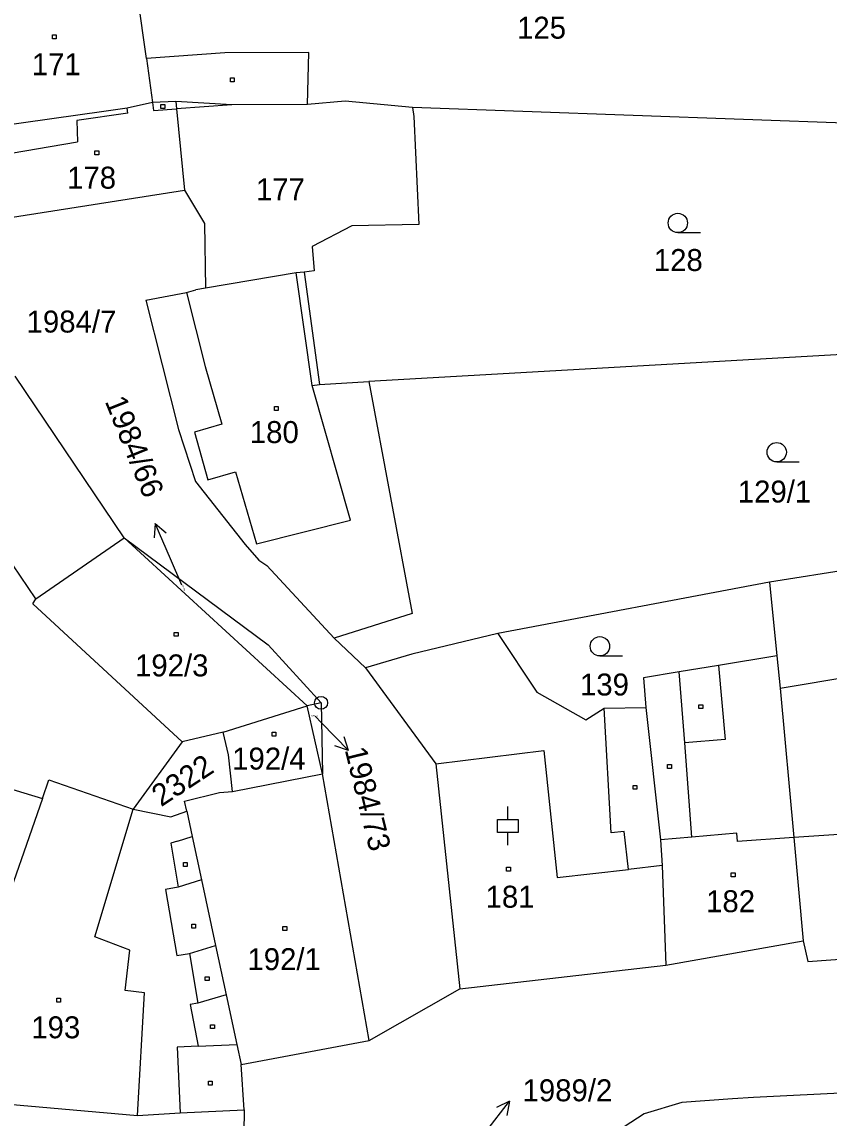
# Model space of a CAD drawing. Extents: x -795483 to -789093, y -1112258 to -1108741.
# Drawn here: x -791359.6 to -791297.1, y -1110662.5 to -1110577.6 of the extents above; entities that cross this region are included whole.
import ezdxf

# ---------------------------------------------------------------- set-up
doc = ezdxf.new("R2010")
doc.units = 0
for name, color, linetype in [('Komunikace', 7, 'Continuous'), ('Vrstva 1', 7, 'Continuous'), ('Vrstva 14', 7, 'Continuous'), ('Vrstva 15', 7, 'Continuous'), ('Vrstva 16', 7, 'Continuous'), ('Vrstva 2', 7, 'Continuous'), ('Vrstva 23', 7, 'Continuous'), ('Vrstva 25', 7, 'Continuous'), ('Vrstva 28', 7, 'Continuous')]:
    doc.layers.add(name, color=color, linetype=linetype)

msp = doc.modelspace()

# ---------------------------------------------------------------- linework, layer by layer
at = {"layer": 'Komunikace'}
for p, q in [((-791347.26, -1110621.23), (-791348.14, -1110619.2)), ((-791336.94, -1110631.39), (-791336.44, -1110631.89))]:
    msp.add_line(p, q, dxfattribs=at)
at = {"layer": 'Vrstva 1'}
for p, q in [((-791350, -1110580.43), (-791351.5, -1110569.93)), ((-791343.92, -1110579.98), (-791350, -1110580.43)), ((-791337.41, -1110579.95), (-791343.92, -1110579.98)), ((-791337.52, -1110583.99), (-791337.41, -1110579.95)), ((-791353.31, -1110584.53), (-791362.07, -1110585.76)), ((-791351.48, -1110584.28), (-791353.31, -1110584.53)), ((-791349.54, -1110583.83), (-791351.48, -1110584.28)), ((-791347.71, -1110583.75), (-791349.54, -1110583.83)), ((-791343.38, -1110584.01), (-791347.71, -1110583.75)), ((-791347.71, -1110583.75), (-791347.66, -1110584.32)), ((-791347.66, -1110584.32), (-791347.05, -1110590.64)), ((-791337.52, -1110583.99), (-791343.38, -1110584.01)), ((-791334.61, -1110583.72), (-791337.52, -1110583.99)), ((-791329.39, -1110584.22), (-791334.61, -1110583.72)), ((-791329.39, -1110584.22), (-791329.29, -1110584.92)), ((-791291.32, -1110585.59), (-791329.39, -1110584.22)), ((-791329.29, -1110584.92), (-791328.9, -1110593.28)), ((-791361.21, -1110592.86), (-791347.05, -1110590.64)), ((-791347.05, -1110590.64), (-791345.51, -1110593.21)), ((-791345.51, -1110593.21), (-791345.43, -1110598.23)), ((-791334.09, -1110593.39), (-791337.17, -1110594.98)), ((-791328.9, -1110593.28), (-791334.09, -1110593.39)), ((-791337.17, -1110594.98), (-791337, -1110596.89)), ((-791338.39, -1110597.03), (-791345.43, -1110598.23)), ((-791337.79, -1110596.97), (-791338.39, -1110597.03)), ((-791337, -1110596.89), (-791337.79, -1110596.97)), ((-791337.79, -1110596.97), (-791336.58, -1110605.69)), ((-791350.04, -1110599.16), (-791346.9, -1110598.56)), ((-791346.9, -1110598.56), (-791346.17, -1110598.35)), ((-791345.43, -1110598.23), (-791346.17, -1110598.35)), ((-791350.04, -1110599.16), (-791347.52, -1110609.17)), ((-791277.13, -1110602.27), (-791332.76, -1110605.45)), ((-791351.72, -1110617.57), (-791360.18, -1110605.04)), ((-791336.58, -1110605.69), (-791332.76, -1110605.45)), ((-791332.76, -1110605.45), (-791329.4, -1110623.42)), ((-791347.52, -1110609.17), (-791346.21, -1110613.19)), ((-791346.21, -1110613.19), (-791342.36, -1110618.07)), ((-791358.57, -1110622.3), (-791351.72, -1110617.57)), ((-791337.55, -1110630.58), (-791351.72, -1110617.57)), ((-791351.72, -1110617.57), (-791340.56, -1110625.86)), ((-791342.36, -1110618.07), (-791341.28, -1110619.3)), ((-791341.28, -1110619.3), (-791340.67, -1110619.7)), ((-791290.64, -1110619.23), (-791301.74, -1110621.01)), ((-791340.67, -1110619.7), (-791335.46, -1110625.33)), ((-791301.74, -1110621.01), (-791322.78, -1110624.99)), ((-791301.74, -1110621.01), (-791301.16, -1110626.7)), ((-791358.81, -1110622.67), (-791358.57, -1110622.3)), ((-791347.23, -1110633.36), (-791358.81, -1110622.67)), ((-791329.4, -1110623.42), (-791335.46, -1110625.33)), ((-791322.78, -1110624.99), (-791329.44, -1110626.57)), ((-791322.78, -1110624.99), (-791319.76, -1110629.53)), ((-791340.56, -1110625.86), (-791336.47, -1110630.35)), ((-791335.46, -1110625.33), (-791333.03, -1110627.63)), ((-791329.44, -1110626.57), (-791333.03, -1110627.63)), ((-791301.16, -1110626.7), (-791305.69, -1110627.45)), ((-791301.16, -1110626.7), (-791300.9, -1110629.21)), ((-791333.03, -1110627.63), (-791327.59, -1110635.08)), ((-791305.69, -1110627.45), (-791308.72, -1110627.96)), ((-791308.72, -1110627.96), (-791311.48, -1110628.42)), ((-791311.48, -1110628.42), (-791311.31, -1110630.71)), ((-791319.76, -1110629.53), (-791315.97, -1110631.66)), ((-791300.9, -1110629.21), (-791299.84, -1110640.79)), ((-791336.47, -1110630.35), (-791337.55, -1110630.58)), ((-791336.47, -1110630.35), (-791336.35, -1110635.85)), ((-791344.05, -1110632.62), (-791337.55, -1110630.58)), ((-791336.35, -1110635.85), (-791337.55, -1110630.58)), ((-791315.97, -1110631.66), (-791314.53, -1110630.75)), ((-791314.53, -1110630.75), (-791311.31, -1110630.71)), ((-791311.31, -1110630.71), (-791310.18, -1110640.97)), ((-791344.05, -1110632.62), (-791347.23, -1110633.36)), ((-791343.63, -1110634.39), (-791344.05, -1110632.62)), ((-791347.23, -1110633.36), (-791351.04, -1110638.58)), ((-791343.33, -1110637.23), (-791343.63, -1110634.39)), ((-791367.17, -1110634.98), (-791358.06, -1110637.77)), ((-791327.59, -1110635.08), (-791325.71, -1110652.5)), ((-791358.06, -1110637.77), (-791357.55, -1110636.31)), ((-791357.55, -1110636.31), (-791351.04, -1110638.58)), ((-791343.33, -1110637.23), (-791336.35, -1110635.85)), ((-791332.74, -1110656.5), (-791336.35, -1110635.85)), ((-791358.06, -1110637.77), (-791361.65, -1110648.07)), ((-791347.05, -1110637.96), (-791344.34, -1110637.3)), ((-791346.88, -1110638.74), (-791347.05, -1110637.96)), ((-791344.34, -1110637.3), (-791343.33, -1110637.23)), ((-791351.04, -1110638.58), (-791348.1, -1110639.17)), ((-791348.1, -1110639.17), (-791346.88, -1110638.74)), ((-791346.88, -1110638.74), (-791346.46, -1110640.7)), ((-791346.46, -1110640.7), (-791345.74, -1110644.06)), ((-791310.18, -1110640.97), (-791310.05, -1110642.96)), ((-791299.84, -1110640.79), (-791299.11, -1110648.79)), ((-791310.05, -1110642.96), (-791309.75, -1110650.68)), ((-791345.74, -1110644.06), (-791344.65, -1110649.14)), ((-791309.75, -1110650.68), (-791299.11, -1110648.79)), ((-791299.11, -1110648.79), (-791298.75, -1110650.38)), ((-791344.65, -1110649.14), (-791343.82, -1110652.98)), ((-791298.75, -1110650.38), (-791287.74, -1110649.6)), ((-791325.71, -1110652.5), (-791309.75, -1110650.68)), ((-791343.82, -1110652.98), (-791343, -1110656.81)), ((-791332.74, -1110656.5), (-791325.71, -1110652.5)), ((-791342.66, -1110658.37), (-791332.74, -1110656.5)), ((-791343, -1110656.81), (-791342.66, -1110658.37)), ((-791342.42, -1110661.88), (-791342.66, -1110658.37)), ((-791283.2, -1110659.94), (-791302.98, -1110660.93)), ((-791302.98, -1110660.93), (-791304.59, -1110661.04)), ((-791364.99, -1110661.07), (-791350.69, -1110662.31)), ((-791308.53, -1110661.31), (-791311.44, -1110662.2)), ((-791304.59, -1110661.04), (-791308.53, -1110661.31)), ((-791350.69, -1110662.31), (-791347.38, -1110662.11)), ((-791347.38, -1110662.11), (-791342.42, -1110661.88)), ((-791342.42, -1110661.88), (-791342.45, -1110663.66)), ((-791311.44, -1110662.2), (-791314.01, -1110663.87))]:
    msp.add_line(p, q, dxfattribs=at)
at = {"layer": 'Vrstva 16'}
for p, q in [((-791349.332, -1110616.447), (-791349.393, -1110617.563)), ((-791348.14, -1110619.2), (-791349.332, -1110616.447)), ((-791349.332, -1110616.447), (-791348.475, -1110617.166)), ((-791336.44, -1110631.89), (-791334.351, -1110634.043)), ((-791334.351, -1110634.043), (-791335.406, -1110633.673)), ((-791334.351, -1110634.043), (-791334.688, -1110632.977)), ((-791323.7, -1110663.59), (-791321.862, -1110661.218)), ((-791321.862, -1110661.218), (-791322.87, -1110661.702)), ((-791321.862, -1110661.218), (-791322.079, -1110662.315))]:
    msp.add_line(p, q, dxfattribs=at)
at = {"layer": 'Vrstva 2'}
for p, q in [((-791350, -1110580.43), (-791349.54, -1110583.83)), ((-791351.43, -1110584.67), (-791351.48, -1110584.28)), ((-791349.54, -1110583.83), (-791349.45, -1110584.45)), ((-791349.45, -1110584.45), (-791347.66, -1110584.32)), ((-791343.38, -1110584.01), (-791347.66, -1110584.32)), ((-791351.43, -1110584.67), (-791355.38, -1110585.22)), ((-791355.38, -1110585.22), (-791355.34, -1110586.89)), ((-791361.97, -1110588.02), (-791355.34, -1110586.89)), ((-791337.17, -1110605.77), (-791338.39, -1110597.03)), ((-791346.9, -1110598.56), (-791345.45, -1110604.28)), ((-791345.45, -1110604.28), (-791344.15, -1110608.76)), ((-791337.17, -1110605.77), (-791336.58, -1110605.69)), ((-791334.18, -1110616.19), (-791337.17, -1110605.77)), ((-791344.15, -1110608.76), (-791346.28, -1110609.37)), ((-791346.28, -1110609.37), (-791345.25, -1110613.06)), ((-791345.25, -1110613.06), (-791343.09, -1110612.44)), ((-791343.09, -1110612.44), (-791341.47, -1110618.04)), ((-791341.47, -1110618.04), (-791334.18, -1110616.19)), ((-791358.57, -1110622.3), (-791362.23, -1110616.9)), ((-791305.69, -1110627.45), (-791305.17, -1110633.2)), ((-791300.9, -1110629.21), (-791292.26, -1110627.77)), ((-791308.3, -1110633.44), (-791308.72, -1110627.96)), ((-791313.99, -1110640.42), (-791314.53, -1110630.75)), ((-791305.17, -1110633.2), (-791308.3, -1110633.44)), ((-791307.74, -1110640.75), (-791308.3, -1110633.44)), ((-791327.59, -1110635.08), (-791319.22, -1110634.04)), ((-791319.22, -1110634.04), (-791318.19, -1110643.87)), ((-791353.99, -1110648.49), (-791351.04, -1110638.58)), ((-791312.99, -1110640.31), (-791313.99, -1110640.42)), ((-791312.66, -1110643.25), (-791312.99, -1110640.31)), ((-791304.27, -1110640.44), (-791307.74, -1110640.75)), ((-791304.21, -1110641.1), (-791304.27, -1110640.44)), ((-791291.42, -1110640.2), (-791299.84, -1110640.79)), ((-791347.6, -1110641.08), (-791348.11, -1110641.22)), ((-791348.11, -1110641.22), (-791347.53, -1110644.64)), ((-791347.6, -1110641.08), (-791346.46, -1110640.7)), ((-791307.74, -1110640.75), (-791310.18, -1110640.97)), ((-791299.84, -1110640.79), (-791304.21, -1110641.1)), ((-791310.05, -1110642.96), (-791312.66, -1110643.25)), ((-791318.19, -1110643.87), (-791312.66, -1110643.25)), ((-791347.53, -1110644.64), (-791348.52, -1110644.81)), ((-791348.52, -1110644.81), (-791347.65, -1110649.92)), ((-791345.74, -1110644.06), (-791347.53, -1110644.64)), ((-791351.28, -1110649.51), (-791353.99, -1110648.49)), ((-791351.66, -1110652.65), (-791351.28, -1110649.51)), ((-791347.65, -1110649.92), (-791346.67, -1110649.76)), ((-791346.67, -1110649.76), (-791344.65, -1110649.14)), ((-791346.67, -1110649.76), (-791346.02, -1110653.62)), ((-791350.16, -1110652.81), (-791351.66, -1110652.65)), ((-791350.69, -1110662.31), (-791350.16, -1110652.81)), ((-791343.82, -1110652.98), (-791346.02, -1110653.62)), ((-791346.02, -1110653.62), (-791346.61, -1110653.73)), ((-791346.61, -1110653.73), (-791345.99, -1110656.95)), ((-791345.99, -1110656.95), (-791347.61, -1110657.03)), ((-791347.61, -1110657.03), (-791347.38, -1110662.11)), ((-791345.99, -1110656.95), (-791343, -1110656.81))]:
    msp.add_line(p, q, dxfattribs=at)
at = {"layer": 'Vrstva 23'}
for p, q in [((-791308.83, -1110593.92), (-791307.08, -1110593.92)), ((-791301.17, -1110611.68), (-791299.42, -1110611.68)), ((-791314.87, -1110626.72), (-791313.12, -1110626.72)), ((-791321.99, -1110639.39), (-791321.99, -1110638.39)), ((-791322.79, -1110640.39), (-791322.79, -1110639.39)), ((-791322.79, -1110639.39), (-791321.19, -1110639.39)), ((-791321.19, -1110639.39), (-791321.19, -1110640.39)), ((-791321.19, -1110640.39), (-791322.79, -1110640.39)), ((-791321.99, -1110641.39), (-791321.99, -1110640.39))]:
    msp.add_line(p, q, dxfattribs=at)
for centre in [(-791308.83, -1110593.17), (-791301.17, -1110610.93), (-791314.87, -1110625.97)]:
    msp.add_circle(centre, 0.75, dxfattribs=at)
at = {"layer": 'Vrstva 25'}
for p, q in [((-791357.29, -1110578.59), (-791356.99, -1110578.59)), ((-791357.29, -1110578.89), (-791357.29, -1110578.59)), ((-791356.99, -1110578.59), (-791356.99, -1110578.89)), ((-791356.99, -1110578.89), (-791357.29, -1110578.89)), ((-791343.49, -1110581.93), (-791343.19, -1110581.93)), ((-791343.49, -1110582.23), (-791343.49, -1110581.93)), ((-791343.19, -1110581.93), (-791343.19, -1110582.23)), ((-791343.19, -1110582.23), (-791343.49, -1110582.23)), ((-791348.88, -1110584), (-791348.58, -1110584)), ((-791348.88, -1110584.3), (-791348.88, -1110584)), ((-791348.58, -1110584.3), (-791348.88, -1110584.3)), ((-791348.58, -1110584), (-791348.58, -1110584.3)), ((-791353.99, -1110587.59), (-791353.69, -1110587.59)), ((-791353.99, -1110587.89), (-791353.99, -1110587.59)), ((-791353.69, -1110587.89), (-791353.99, -1110587.89)), ((-791353.69, -1110587.59), (-791353.69, -1110587.89)), ((-791340.09, -1110607.4), (-791339.79, -1110607.4)), ((-791340.09, -1110607.7), (-791340.09, -1110607.4)), ((-791339.79, -1110607.4), (-791339.79, -1110607.7)), ((-791339.79, -1110607.7), (-791340.09, -1110607.7)), ((-791347.85, -1110624.89), (-791347.55, -1110624.89)), ((-791347.85, -1110625.19), (-791347.85, -1110624.89)), ((-791347.55, -1110625.19), (-791347.85, -1110625.19)), ((-791347.55, -1110624.89), (-791347.55, -1110625.19)), ((-791307.2, -1110630.5), (-791306.9, -1110630.5)), ((-791307.2, -1110630.8), (-791307.2, -1110630.5)), ((-791306.9, -1110630.8), (-791307.2, -1110630.8)), ((-791306.9, -1110630.5), (-791306.9, -1110630.8)), ((-791340.27, -1110632.62), (-791339.97, -1110632.62)), ((-791340.27, -1110632.92), (-791340.27, -1110632.62)), ((-791339.97, -1110632.92), (-791340.27, -1110632.92)), ((-791339.97, -1110632.62), (-791339.97, -1110632.92)), ((-791309.63, -1110635.13), (-791309.33, -1110635.13)), ((-791309.63, -1110635.43), (-791309.63, -1110635.13)), ((-791309.33, -1110635.43), (-791309.63, -1110635.43)), ((-791309.33, -1110635.13), (-791309.33, -1110635.43)), ((-791312.3, -1110636.75), (-791312, -1110636.75)), ((-791312.3, -1110637.05), (-791312.3, -1110636.75)), ((-791312, -1110637.05), (-791312.3, -1110637.05)), ((-791312, -1110636.75), (-791312, -1110637.05)), ((-791347.14, -1110642.73), (-791346.84, -1110642.73)), ((-791347.14, -1110643.03), (-791347.14, -1110642.73)), ((-791346.84, -1110643.03), (-791347.14, -1110643.03)), ((-791346.84, -1110642.73), (-791346.84, -1110643.03)), ((-791322.1, -1110643.08), (-791321.8, -1110643.08)), ((-791322.1, -1110643.38), (-791322.1, -1110643.08)), ((-791321.8, -1110643.08), (-791321.8, -1110643.38)), ((-791321.8, -1110643.38), (-791322.1, -1110643.38)), ((-791304.7, -1110643.52), (-791304.4, -1110643.52)), ((-791304.7, -1110643.82), (-791304.7, -1110643.52)), ((-791304.4, -1110643.82), (-791304.7, -1110643.82)), ((-791304.4, -1110643.52), (-791304.4, -1110643.82)), ((-791346.49, -1110647.51), (-791346.19, -1110647.51)), ((-791346.49, -1110647.81), (-791346.49, -1110647.51)), ((-791346.19, -1110647.81), (-791346.49, -1110647.81)), ((-791346.19, -1110647.51), (-791346.19, -1110647.81)), ((-791339.43, -1110647.69), (-791339.13, -1110647.69)), ((-791339.43, -1110647.99), (-791339.43, -1110647.69)), ((-791339.13, -1110647.99), (-791339.43, -1110647.99)), ((-791339.13, -1110647.69), (-791339.13, -1110647.99)), ((-791345.44, -1110651.57), (-791345.14, -1110651.57)), ((-791345.44, -1110651.87), (-791345.44, -1110651.57)), ((-791345.14, -1110651.57), (-791345.14, -1110651.87)), ((-791345.14, -1110651.87), (-791345.44, -1110651.87)), ((-791356.95, -1110653.24), (-791356.65, -1110653.24)), ((-791356.95, -1110653.54), (-791356.95, -1110653.24)), ((-791356.65, -1110653.24), (-791356.65, -1110653.54)), ((-791356.65, -1110653.54), (-791356.95, -1110653.54)), ((-791345.03, -1110655.29), (-791344.73, -1110655.29)), ((-791345.03, -1110655.59), (-791345.03, -1110655.29)), ((-791344.73, -1110655.59), (-791345.03, -1110655.59)), ((-791344.73, -1110655.29), (-791344.73, -1110655.59)), ((-791345.2, -1110659.67), (-791344.9, -1110659.67)), ((-791345.2, -1110659.97), (-791345.2, -1110659.67)), ((-791344.9, -1110659.97), (-791345.2, -1110659.97)), ((-791344.9, -1110659.67), (-791344.9, -1110659.97))]:
    msp.add_line(p, q, dxfattribs=at)
at = {"layer": 'Vrstva 28'}
for radius in [0.5, 0.01]:
    msp.add_circle((-791336.47, -1110630.35), radius, dxfattribs=at)

# ---------------------------------------------------------------- texts
at = {"layer": 'Vrstva 14'}
for s, height, p in [('125', 1.7, (-791321.286, -1110578.89)), ('128', 1.7, (-791310.69, -1110596.89)), ('1984/7', 1.7, (-791359.285, -1110601.66)), ('129/1', 1.7, (-791304.186, -1110614.83)), ('139', 1.7, (-791316.41, -1110629.78)), ('1984/73', 0.1, (-791337.222, -1110631.39))]:
    msp.add_text(s, height=height, dxfattribs=at).set_placement(p)
for s, height, rotation, p in [('1984/66', 0.1, 289.92555, (-791347.26, -1110621.23)), ('2322', 1.7, 33.37101, (-791348.862, -1110638.445))]:
    msp.add_text(s, height=height, rotation=rotation, dxfattribs=at).set_placement(p)
at = {"layer": 'Vrstva 15'}
for s, p in [('171', (-791358.88, -1110581.72)), ('178', (-791356.146, -1110590.51)), ('177', (-791341.513, -1110591.41)), ('180', (-791341.989, -1110610.22)), ('192/3', (-791350.883, -1110628.3)), ('192/4', (-791343.359, -1110635.52)), ('181', (-791323.723, -1110646.22)), ('182', (-791306.64, -1110646.57)), ('192/1', (-791342.176, -1110651.06)), ('193', (-791358.92, -1110656.34))]:
    msp.add_text(s, height=1.7, dxfattribs=at).set_placement(p)
at = {"layer": 'Vrstva 16'}
for s, rotation, p in [('1984/66', 291.98214, (-791353.242, -1110606.983)), ('1984/73', 283.84191, (-791334.647, -1110633.983))]:
    msp.add_text(s, height=1.7, rotation=rotation, dxfattribs=at).set_placement(p)
msp.add_text('1989/2', height=1.7, dxfattribs=at).set_placement((-791320.86, -1110661.22))

doc.saveas('drawing.dxf')
